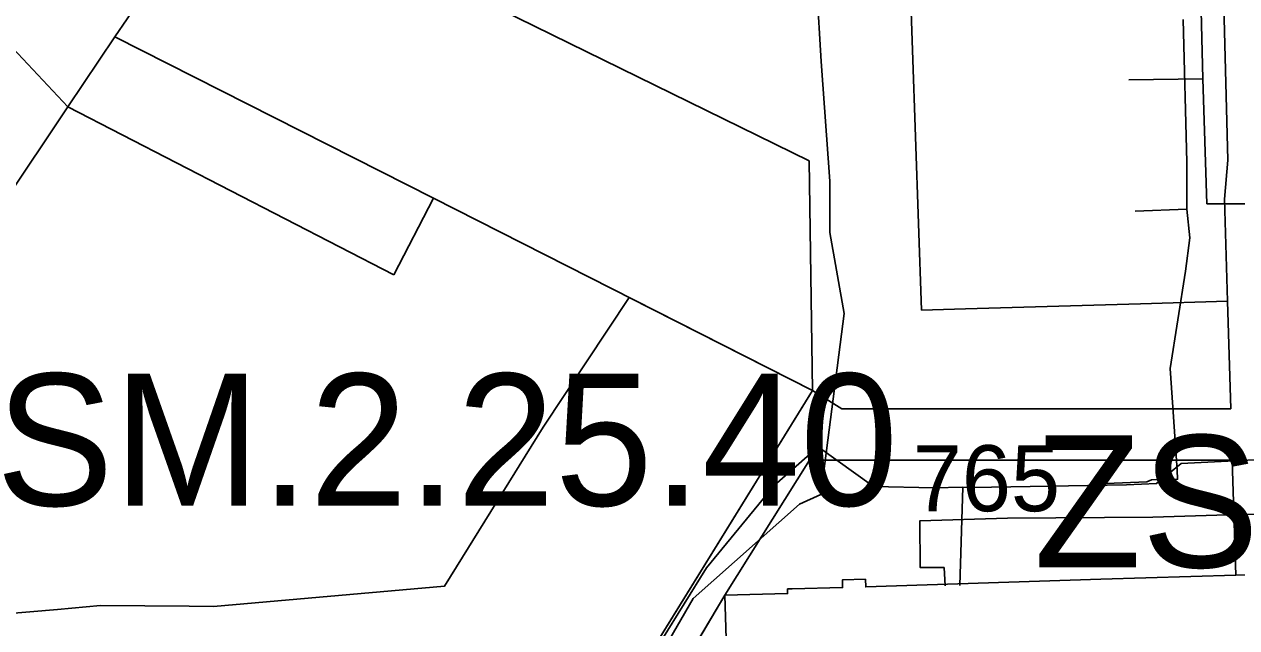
# Model space of a CAD drawing. Extents: x -690419 to -685080, y -987825 to -981190.
# Drawn here: x -687418.7 to -687326.8, y -985129.3 to -985083.6 of the extents above; entities that cross this region are included whole.
import ezdxf

# ---------------------------------------------------------------- set-up
doc = ezdxf.new("R2010")
doc.units = 0
for name, color, linetype in [('_DOPLNĚK BUDOVY', 7, 'Continuous'), ('_Polohopis reambulance', 7, 'Continuous'), ('Docházková izochrona BUS (S)', 7, 'Continuous'), ('Elektro VN 35 podzemni (S)', 7, 'Continuous'), ('Intravilan (S)', 7, 'Continuous'), ('Plochy bydlení hromadné BH (S)', 7, 'Continuous'), ('Plochy bydlení individuální BI (S)', 7, 'Continuous'), ('Plochy občanské vybavení veřejné OV (S)', 7, 'Continuous'), ('Plochy smíšené obytné městské SM (S)', 7, 'Continuous'), ('Plochy veřejná prostranství všeobecná PU (S)', 7, 'Continuous'), ('Plochy zeleň sídelní ostatní ZS (S)', 7, 'Continuous'), ('Regulacni bloky_ID', 7, 'Continuous'), ('Regulační bloky STABILIZOVANÉ (S)', 7, 'Continuous'), ('Regulační kódy STABILIZOVANÉ (S)', 7, 'Continuous'), ('Spoje - komunikační vedení bez rozlišení provozovanál (S)', 7, 'Continuous'), ('Teplovod (S)', 7, 'Continuous')]:
    doc.layers.add(name, color=color, linetype=linetype)

msp = doc.modelspace()

# ---------------------------------------------------------------- linework, layer by layer
at = {"layer": '_DOPLNĚK BUDOVY'}
for p, q in [((-687411.86, -985084.52), (-687415.41, -985089.82)), ((-687387.69, -985096.74), (-687411.86, -985084.52)), ((-687415.41, -985089.82), (-687390.7, -985102.55)), ((-687390.7, -985102.55), (-687387.69, -985096.74))]:
    msp.add_line(p, q, dxfattribs=at)
at = {"layer": '_Polohopis reambulance'}
for p, q in [((-687356.75, -985112.69), (-687327.263, -985112.69)), ((-687359.195, -985116.591), (-687327.144, -985116.591))]:
    msp.add_line(p, q, dxfattribs=at)
at = {"layer": 'Docházková izochrona BUS (S)'}
msp.add_arc((-687330.82, -985198.99), 400, 36.90641, 302.12987, dxfattribs=at)
at = {"layer": 'Elektro VN 35 podzemni (S)'}
msp.add_lwpolyline([(-687380.709, -985164.03), (-687380.085, -985159.626), (-687378.94, -985145.907), (-687368.016, -985127.067), (-687359.958, -985119.904), (-687358.336, -985119.19), (-687356.561, -985105.487), (-687357.643, -985099.333), (-687357.656, -985095.461), (-687358.297, -985086.392), (-687358.648, -985080.869)], dxfattribs=at)
at = {"layer": 'Intravilan (S)'}
msp.add_lwpolyline([(-687424.31, -985128.57), (-687416.2, -985127.88), (-687412.93, -985127.6), (-687406.21, -985127.65), (-687404.38, -985127.67), (-687386.85, -985126.12), (-687379.38, -985114.09), (-687372.866, -985104.263), (-687358.96, -985111.32), (-687359.23, -985093.93), (-687403.44, -985072.25), (-687411.86, -985084.52), (-687415.41, -985089.82), (-687423.77, -985080.93)], dxfattribs=at)
at = {"layer": 'Plochy bydlení hromadné BH (S)'}
msp.add_lwpolyline([(-687327.78, -985082.18), (-687327.47, -985093.87), (-687327.74, -985096.81), (-687327.51, -985104.55), (-687334.11, -985104.74), (-687347.36, -985105.12), (-687350.703, -985105.216), (-687351.84, -985072.39)], dxfattribs=at)
at = {"layer": 'Plochy bydlení individuální BI (S)'}
msp.add_lwpolyline([(-687425.14, -985104.34), (-687425.64, -985089.55), (-687426.69, -985075.52), (-687428.58, -985050.33), (-687428.78, -985047.56), (-687426.99, -985045.07), (-687423.12, -985039.7), (-687422.02, -985040.45), (-687410.16, -985022.86), (-687398.16, -985005.13), (-687386.41, -984987.66), (-687353.21, -985010.79), (-687362.25, -985024.4), (-687364.78, -985028.22), (-687376.84, -985046.05), (-687388.5, -985063.19), (-687394.63, -985059.14), (-687403.44, -985072.25), (-687411.86, -985084.52), (-687415.41, -985089.82)], close=True, dxfattribs=at)
at = {"layer": 'Plochy občanské vybavení veřejné OV (S)'}
msp.add_lwpolyline([(-687365.52, -985130.11), (-687365.6, -985126.81), (-687360.85, -985126.69), (-687360.86, -985126.33), (-687360.51, -985126.33), (-687356.69, -985126.23), (-687356.7, -985125.65), (-687354.95, -985125.6), (-687354.93, -985126.18), (-687337.1, -985125.59), (-687326.88, -985125.28), (-687323.41, -985125.182)], dxfattribs=at)
at = {"layer": 'Plochy smíšené obytné městské SM (S)'}
msp.add_lwpolyline([(-687425.14, -985104.34), (-687415.41, -985089.82), (-687411.86, -985084.52), (-687387.69, -985096.74), (-687358.96, -985111.32), (-687376.21, -985139.16), (-687377.06, -985140.54), (-687389.68, -985159.56), (-687408.24, -985183.8), (-687410.01, -985185.86), (-687412.75, -985190.35), (-687419.3, -985186.39), (-687420.19, -985170.42), (-687420.26, -985169.25), (-687420.66, -985165.7), (-687421.12, -985156.93), (-687421.56, -985153.76), (-687423.45, -985153.89), (-687423.85, -985142.19), (-687424.31, -985128.57)], close=True, dxfattribs=at)
at = {"layer": 'Plochy veřejná prostranství všeobecná PU (S)'}
for p, q in [((-687327.47, -985093.87), (-687327.78, -985082.18)), ((-687327.74, -985096.81), (-687327.47, -985093.87)), ((-687327.51, -985104.55), (-687327.74, -985096.81)), ((-687327.263, -985112.69), (-687327.51, -985104.55)), ((-687376.21, -985139.16), (-687358.96, -985111.32)), ((-687358.96, -985111.32), (-687356.75, -985112.69)), ((-687356.75, -985112.69), (-687327.263, -985112.69)), ((-687359.195, -985116.591), (-687365.6, -985126.81)), ((-687327.144, -985116.591), (-687359.195, -985116.591)), ((-687326.88, -985125.28), (-687327.144, -985116.591)), ((-687323.41, -985125.182), (-687326.88, -985125.28)), ((-687365.6, -985126.81), (-687380.77, -985152.28))]:
    msp.add_line(p, q, dxfattribs=at)
at = {"layer": 'Plochy zeleň sídelní ostatní ZS (S)'}
msp.add_lwpolyline([(-687351.84, -985072.39), (-687350.703, -985105.216), (-687347.36, -985105.12), (-687334.11, -985104.74), (-687327.51, -985104.55), (-687327.263, -985112.69), (-687356.75, -985112.69), (-687358.96, -985111.32), (-687387.69, -985096.74), (-687411.86, -985084.52), (-687403.44, -985072.25)], dxfattribs=at)
for points in [[(-687326.88, -985125.28), (-687337.1, -985125.59), (-687354.93, -985126.18), (-687354.95, -985125.6), (-687356.7, -985125.65), (-687356.69, -985126.23), (-687360.51, -985126.33), (-687360.86, -985126.33), (-687360.85, -985126.69), (-687365.6, -985126.81), (-687359.195, -985116.591), (-687327.144, -985116.591)], [(-687365.6, -985126.81), (-687365.52, -985130.11), (-687366.95, -985129.97), (-687373.47, -985142.27), (-687375.31, -985153.14), (-687373.73, -985154.44), (-687373.2, -985156.43), (-687373.01, -985186.91), (-687373.45, -985188.03), (-687374.22, -985189.2), (-687375.42, -985189.61), (-687397.51, -985189.65), (-687405.67, -985189.66), (-687406.74, -985189.3), (-687402.94, -985183.88), (-687380.77, -985152.28)]]:
    msp.add_lwpolyline(points, close=True, dxfattribs=at)
at = {"layer": 'Regulační bloky STABILIZOVANÉ (S)'}
for p, q in [((-687327.47, -985093.87), (-687327.78, -985082.18)), ((-687327.74, -985096.81), (-687327.47, -985093.87)), ((-687327.51, -985104.55), (-687327.74, -985096.81)), ((-687327.263, -985112.69), (-687327.51, -985104.55)), ((-687376.21, -985139.16), (-687358.96, -985111.32)), ((-687358.96, -985111.32), (-687356.75, -985112.69)), ((-687356.75, -985112.69), (-687327.263, -985112.69)), ((-687359.195, -985116.591), (-687365.6, -985126.81)), ((-687327.144, -985116.591), (-687359.195, -985116.591)), ((-687326.88, -985125.28), (-687327.144, -985116.591)), ((-687323.41, -985125.182), (-687326.88, -985125.28)), ((-687365.6, -985126.81), (-687380.77, -985152.28))]:
    msp.add_line(p, q, dxfattribs=at)
for points in [[(-687425.14, -985104.34), (-687425.64, -985089.55), (-687426.69, -985075.52), (-687428.58, -985050.33), (-687428.78, -985047.56), (-687426.99, -985045.07), (-687423.12, -985039.7), (-687422.02, -985040.45), (-687410.16, -985022.86), (-687398.16, -985005.13), (-687386.41, -984987.66), (-687353.21, -985010.79), (-687362.25, -985024.4), (-687364.78, -985028.22), (-687376.84, -985046.05), (-687388.5, -985063.19), (-687394.63, -985059.14), (-687403.44, -985072.25), (-687411.86, -985084.52), (-687415.41, -985089.82)], [(-687425.14, -985104.34), (-687415.41, -985089.82), (-687411.86, -985084.52), (-687387.69, -985096.74), (-687358.96, -985111.32), (-687376.21, -985139.16), (-687377.06, -985140.54), (-687389.68, -985159.56), (-687408.24, -985183.8), (-687410.01, -985185.86), (-687412.75, -985190.35), (-687419.3, -985186.39), (-687420.19, -985170.42), (-687420.26, -985169.25), (-687420.66, -985165.7), (-687421.12, -985156.93), (-687421.56, -985153.76), (-687423.45, -985153.89), (-687423.85, -985142.19), (-687424.31, -985128.57)], [(-687326.88, -985125.28), (-687337.1, -985125.59), (-687354.93, -985126.18), (-687354.95, -985125.6), (-687356.7, -985125.65), (-687356.69, -985126.23), (-687360.51, -985126.33), (-687360.86, -985126.33), (-687360.85, -985126.69), (-687365.6, -985126.81), (-687359.195, -985116.591), (-687327.144, -985116.591)], [(-687365.6, -985126.81), (-687365.52, -985130.11), (-687366.95, -985129.97), (-687373.47, -985142.27), (-687375.31, -985153.14), (-687373.73, -985154.44), (-687373.2, -985156.43), (-687373.01, -985186.91), (-687373.45, -985188.03), (-687374.22, -985189.2), (-687375.42, -985189.61), (-687397.51, -985189.65), (-687405.67, -985189.66), (-687406.74, -985189.3), (-687402.94, -985183.88), (-687380.77, -985152.28)]]:
    msp.add_lwpolyline(points, close=True, dxfattribs=at)
for points in [[(-687351.84, -985072.39), (-687350.703, -985105.216), (-687347.36, -985105.12), (-687334.11, -985104.74), (-687327.51, -985104.55), (-687327.263, -985112.69), (-687356.75, -985112.69), (-687358.96, -985111.32), (-687387.69, -985096.74), (-687411.86, -985084.52), (-687403.44, -985072.25)], [(-687327.78, -985082.18), (-687327.47, -985093.87), (-687327.74, -985096.81), (-687327.51, -985104.55), (-687334.11, -985104.74), (-687347.36, -985105.12), (-687350.703, -985105.216), (-687351.84, -985072.39)], [(-687365.52, -985130.11), (-687365.6, -985126.81), (-687360.85, -985126.69), (-687360.86, -985126.33), (-687360.51, -985126.33), (-687356.69, -985126.23), (-687356.7, -985125.65), (-687354.95, -985125.6), (-687354.93, -985126.18), (-687337.1, -985125.59), (-687326.88, -985125.28), (-687323.41, -985125.182)]]:
    msp.add_lwpolyline(points, dxfattribs=at)
at = {"layer": 'Spoje - komunikační vedení bez rozlišení provozovanál (S)'}
for points in [[(-687330.86, -985083.22), (-687330.59, -985094.02), (-687330.58, -985097.57)], [(-687334.5, -985097.74), (-687330.58, -985097.57)], [(-687330.58, -985097.57), (-687330.35, -985099.74)], [(-687330.35, -985099.74), (-687330.69, -985102.27), (-687331.86, -985109.65), (-687331.32, -985117.35), (-687331.29, -985118.03), (-687333.26, -985118.06)], [(-687331.02, -985116.83), (-687322.43, -985116.41), (-687315.4, -985116.43), (-687311.52, -985116.55), (-687308.96, -985112.28)], [(-687347.57, -985118.64), (-687349.77, -985118.69), (-687354.34, -985118.58), (-687358.53, -985115.58), (-687361.88, -985118.51), (-687367, -985124.74), (-687370.38, -985130.18), (-687377.04, -985142.09), (-687378.11, -985145.07), (-687378.88, -985148.46), (-687379.66, -985153.21), (-687377.71, -985159.71), (-687376.3, -985164.04), (-687375.52, -985169.32), (-687374.92, -985177.27), (-687374.22, -985184.32), (-687373.07, -985188.86), (-687368.5, -985188.92), (-687367.46, -985189.58), (-687366.64, -985191.09), (-687365.27, -985192.1)], [(-687331.02, -985116.83), (-687332.9, -985118.36), (-687335.17, -985118.44)], [(-687347.57, -985118.64), (-687347.81, -985126.08)], [(-687335.17, -985118.44), (-687346.87, -985118.65), (-687347.57, -985118.64)], [(-687333.61, -985118.23), (-687336.7, -985118.35)], [(-687333.26, -985118.06), (-687333.61, -985118.23)]]:
    msp.add_lwpolyline(points, dxfattribs=at)
at = {"layer": 'Teplovod (S)'}
for points in [[(-687242.903, -985102.042), (-687250.267, -985101.858), (-687256.465, -985101.766), (-687260.116, -985101.613), (-687274.262, -985100.968), (-687280.368, -985100.631), (-687284.327, -985100.508), (-687288.132, -985100.508), (-687290.249, -985100.416), (-687290.341, -985096.58), (-687302.922, -985096.61), (-687314.735, -985096.856), (-687325.505, -985097.163), (-687329.065, -985097.163), (-687329.382, -985087.712), (-687329.617, -985078.415)], [(-687329.382, -985087.712), (-687334.991, -985087.775)], [(-687320.035, -985134.24), (-687320.289, -985127.478), (-687320.595, -985120.574), (-687326.694, -985120.689), (-687333.161, -985120.903), (-687344.177, -985120.964), (-687350.835, -985121.179), (-687350.805, -985124.708), (-687348.987, -985124.715), (-687348.91, -985126.096)]]:
    msp.add_lwpolyline(points, dxfattribs=at)

# ---------------------------------------------------------------- texts
at = {"layer": 'Regulacni bloky_ID'}
msp.add_text('765', height=5, dxfattribs=at).set_placement((-687351.36, -985120.451))
at = {"layer": 'Regulační kódy STABILIZOVANÉ (S)'}
for s, p in [('SM.2.25.40', (-687420.864, -985120.03)), ('ZS', (-687342.193, -985124.701))]:
    msp.add_text(s, height=10, dxfattribs=at).set_placement(p)

doc.saveas('drawing.dxf')
